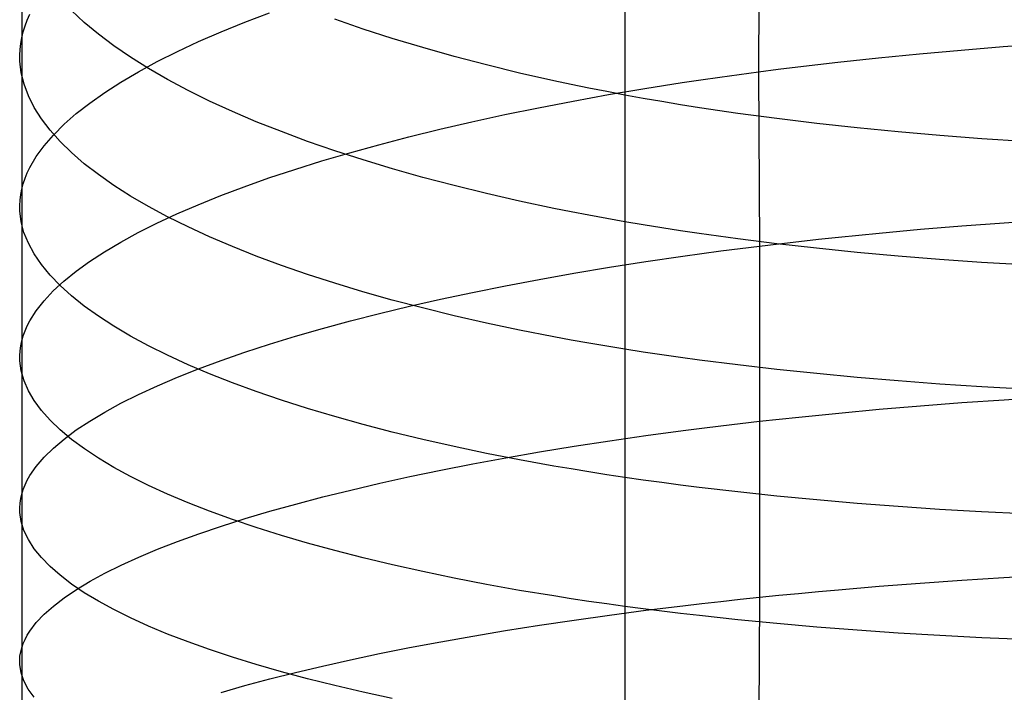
# Model space of a CAD drawing. Extents: x -383 to 1849, y -1185 to -529.
# Tile 554 of 656: x 397 to 408, y -997 to -990. Entities that reach past the tile are written whole.
import ezdxf

# ---------------------------------------------------------------- set-up
doc = ezdxf.new("R2010")
doc.units = 0
doc.layers.add('PREDEFINITO', color=7, linetype='CONTINUOUS')

msp = doc.modelspace()

# ---------------------------------------------------------------- linework, layer by layer
at = {"layer": 'PREDEFINITO'}
for p, q in [((397.029, -988.29, 660.034), (397.028, -989.971, 660.573)), ((405.271, -988.41, 673.182), (405.261, -990.352, 673.714)), ((403.768, -989.134, 645.932), (403.769, -990.54, 646.46)), ((397.09, -989.775, 661.274), (397.119, -989.709, 661.507)), ((397.727, -989.8, 654.948), (397.585, -989.668, 655.4)), ((399.52, -989.797, 668.17), (399.797, -989.691, 668.563)), ((397.045, -989.905, 660.807), (397.065, -989.84, 661.041)), ((397.065, -989.84, 661.041), (397.09, -989.775, 661.274)), ((397.885, -989.931, 654.501), (397.727, -989.8, 654.948)), ((399.256, -989.905, 667.768), (399.52, -989.797, 668.17)), ((400.842, -989.874, 649.116), (400.526, -989.764, 649.475)), ((397.028, -989.971, 660.573), (397.045, -989.905, 660.807)), ((398.057, -990.061, 654.059), (397.885, -989.931, 654.501)), ((399.005, -990.014, 667.359), (399.256, -989.905, 667.768)), ((401.169, -989.98, 648.767), (400.842, -989.874, 649.116)), ((397.009, -990.101, 660.104), (397.017, -990.036, 660.338)), ((397.017, -990.036, 660.338), (397.028, -989.971, 660.573)), ((397.028, -989.971, 660.573), (397.028, -993.361, 661.554)), ((398.243, -990.189, 653.621), (398.057, -990.061, 654.059)), ((398.767, -990.126, 666.943), (399.005, -990.014, 667.359)), ((401.509, -990.082, 648.43), (401.169, -989.98, 648.767)), ((407.996, -990.071, 674.705), (408.472, -990.036, 674.817)), ((397.006, -990.166, 659.869), (397.009, -990.101, 660.104)), ((397.007, -990.232, 659.634), (397.006, -990.166, 659.869)), ((398.543, -990.238, 666.519), (398.767, -990.126, 666.943)), ((401.859, -990.181, 648.103), (401.509, -990.082, 648.43)), ((406.601, -990.196, 674.278), (407.06, -990.151, 674.435)), ((407.06, -990.151, 674.435), (407.526, -990.109, 674.577)), ((407.526, -990.109, 674.577), (407.996, -990.071, 674.705)), ((397.022, -990.362, 659.164), (397.007, -990.232, 659.634)), ((398.444, -990.314, 653.189), (398.243, -990.189, 653.621)), ((398.333, -990.352, 666.09), (398.543, -990.238, 666.519)), ((402.22, -990.275, 647.788), (401.859, -990.181, 648.103)), ((402.592, -990.366, 647.485), (402.22, -990.275, 647.788)), ((405.7, -990.296, 673.917), (405.923, -990.27, 674.013)), ((405.923, -990.27, 674.013), (406.147, -990.244, 674.105)), ((406.147, -990.244, 674.105), (406.601, -990.196, 674.278)), ((397.054, -990.492, 658.695), (397.022, -990.362, 659.164)), ((398.137, -990.467, 665.654), (398.333, -990.352, 666.09)), ((398.658, -990.438, 652.763), (398.444, -990.314, 653.189)), ((402.974, -990.453, 647.195), (402.592, -990.366, 647.485)), ((404.83, -990.411, 673.495), (405.045, -990.381, 673.606)), ((405.045, -990.381, 673.606), (405.261, -990.352, 673.714)), ((405.261, -990.352, 673.714), (405.48, -990.324, 673.817)), ((405.261, -990.352, 673.714), (405.272, -992.3, 674.215)), ((405.48, -990.324, 673.817), (405.7, -990.296, 673.917)), ((397.103, -990.621, 658.227), (397.054, -990.492, 658.695)), ((397.956, -990.584, 665.213), (398.137, -990.467, 665.654)), ((398.886, -990.56, 652.344), (398.658, -990.438, 652.763)), ((403.169, -990.494, 647.054), (402.974, -990.453, 647.195)), ((403.366, -990.535, 646.917), (403.169, -990.494, 647.054)), ((403.992, -990.539, 673.014), (404.407, -990.473, 673.262)), ((404.407, -990.473, 673.262), (404.617, -990.441, 673.38)), ((404.617, -990.441, 673.38), (404.83, -990.411, 673.495)), ((397.789, -990.701, 664.767), (397.956, -990.584, 665.213)), ((399.127, -990.679, 651.931), (398.886, -990.56, 652.344)), ((403.19, -990.679, 672.477), (403.586, -990.607, 672.752)), ((403.566, -990.574, 646.784), (403.366, -990.535, 646.917)), ((403.769, -990.612, 646.653), (403.566, -990.574, 646.784)), ((403.586, -990.607, 672.752), (403.992, -990.539, 673.014)), ((403.769, -990.54, 646.46), (403.768, -991.957, 646.96)), ((403.973, -990.649, 646.527), (403.769, -990.612, 646.653)), ((397.167, -990.75, 657.759), (397.103, -990.621, 658.227)), ((397.638, -990.82, 664.316), (397.789, -990.701, 664.767)), ((399.382, -990.796, 651.526), (399.127, -990.679, 651.931)), ((402.802, -990.754, 672.189), (403.19, -990.679, 672.477)), ((404.18, -990.685, 646.404), (403.973, -990.649, 646.527)), ((404.39, -990.72, 646.284), (404.18, -990.685, 646.404)), ((404.601, -990.754, 646.168), (404.39, -990.72, 646.284)), ((397.248, -990.878, 657.294), (397.167, -990.75, 657.759)), ((397.502, -990.939, 663.861), (397.638, -990.82, 664.316)), ((399.649, -990.91, 651.129), (399.382, -990.796, 651.526)), ((402.057, -990.911, 671.574), (402.425, -990.831, 671.888)), ((402.425, -990.831, 671.888), (402.802, -990.754, 672.189)), ((405.031, -990.817, 645.946), (404.601, -990.754, 646.168)), ((405.468, -990.876, 645.738), (405.031, -990.817, 645.946)), ((397.345, -991.005, 656.83), (397.248, -990.878, 657.294)), ((397.382, -991.059, 663.402), (397.502, -990.939, 663.861)), ((399.929, -991.021, 650.74), (399.649, -990.91, 651.129)), ((401.7, -990.994, 671.25), (402.057, -990.911, 671.574)), ((405.913, -990.931, 645.544), (405.468, -990.876, 645.738)), ((406.365, -990.98, 645.365), (405.913, -990.931, 645.544)), ((397.457, -991.131, 656.37), (397.345, -991.005, 656.83)), ((400.221, -991.13, 650.36), (399.929, -991.021, 650.74)), ((401.354, -991.079, 670.913), (401.7, -990.994, 671.25)), ((406.823, -991.025, 645.199), (406.365, -990.98, 645.365)), ((407.287, -991.066, 645.048), (406.823, -991.025, 645.199)), ((397.278, -991.179, 662.94), (397.382, -991.059, 663.402)), ((397.585, -991.256, 655.912), (397.457, -991.131, 656.37)), ((400.526, -991.236, 649.989), (400.221, -991.13, 650.36)), ((401.018, -991.167, 670.566), (401.354, -991.079, 670.913)), ((407.756, -991.101, 644.911), (407.287, -991.066, 645.048)), ((408.23, -991.132, 644.788), (407.756, -991.101, 644.911)), ((397.19, -991.3, 662.476), (397.278, -991.179, 662.94)), ((397.727, -991.38, 655.459), (397.585, -991.256, 655.912)), ((400.381, -991.349, 669.841), (400.694, -991.257, 670.209)), ((400.842, -991.338, 649.628), (400.526, -991.236, 649.989)), ((400.694, -991.257, 670.209), (401.018, -991.167, 670.566)), ((397.119, -991.421, 662.009), (397.19, -991.3, 662.476)), ((397.885, -991.502, 655.009), (397.727, -991.38, 655.459)), ((400.08, -991.443, 669.464), (400.381, -991.349, 669.841)), ((401.17, -991.437, 649.278), (400.842, -991.338, 649.628)), ((397.065, -991.543, 661.54), (397.09, -991.482, 661.774)), ((397.09, -991.482, 661.774), (397.119, -991.421, 662.009)), ((399.791, -991.539, 669.078), (400.08, -991.443, 669.464)), ((401.509, -991.533, 648.938), (401.17, -991.437, 649.278)), ((397.028, -991.664, 661.069), (397.044, -991.603, 661.305)), ((397.044, -991.603, 661.305), (397.065, -991.543, 661.54)), ((398.057, -991.623, 654.564), (397.885, -991.502, 655.009)), ((399.515, -991.637, 668.683), (399.791, -991.539, 669.078)), ((401.859, -991.625, 648.609), (401.509, -991.533, 648.938)), ((397.016, -991.725, 660.834), (397.028, -991.664, 661.069)), ((398.243, -991.742, 654.124), (398.057, -991.623, 654.564)), ((399.251, -991.737, 668.28), (399.515, -991.637, 668.683)), ((402.22, -991.714, 648.292), (401.859, -991.625, 648.609)), ((402.592, -991.798, 647.988), (402.22, -991.714, 648.292)), ((397.005, -991.846, 660.362), (397.009, -991.786, 660.598)), ((397.009, -991.786, 660.598), (397.016, -991.725, 660.834)), ((398.444, -991.859, 653.69), (398.243, -991.742, 654.124)), ((399, -991.838, 667.869), (399.251, -991.737, 668.28)), ((402.974, -991.879, 647.695), (402.592, -991.798, 647.988)), ((397.007, -991.907, 660.126), (397.005, -991.846, 660.362)), ((397.022, -992.028, 659.653), (397.007, -991.907, 660.126)), ((398.658, -991.974, 653.262), (398.444, -991.859, 653.69)), ((398.763, -991.94, 667.451), (399, -991.838, 667.869)), ((403.169, -991.918, 647.554), (402.974, -991.879, 647.695)), ((403.366, -991.956, 647.416), (403.169, -991.918, 647.554)), ((397.053, -992.148, 659.182), (397.022, -992.028, 659.653)), ((398.33, -992.15, 666.595), (398.539, -992.044, 667.026)), ((398.539, -992.044, 667.026), (398.763, -991.94, 667.451)), ((398.886, -992.087, 652.84), (398.658, -991.974, 653.262)), ((403.566, -991.993, 647.282), (403.366, -991.956, 647.416)), ((403.768, -992.028, 647.151), (403.566, -991.993, 647.282)), ((403.768, -991.957, 646.96), (403.768, -993.382, 647.432)), ((403.973, -992.063, 647.023), (403.768, -992.028, 647.151)), ((407.535, -992.075, 675.085), (408.006, -992.039, 675.213)), ((408.006, -992.039, 675.213), (408.481, -992.007, 675.326)), ((397.102, -992.269, 658.711), (397.053, -992.148, 659.182)), ((398.134, -992.256, 666.158), (398.33, -992.15, 666.595)), ((399.127, -992.199, 652.425), (398.886, -992.087, 652.84)), ((404.18, -992.096, 646.899), (403.973, -992.063, 647.023)), ((404.389, -992.129, 646.779), (404.18, -992.096, 646.899)), ((404.6, -992.16, 646.662), (404.389, -992.129, 646.779)), ((406.157, -992.201, 674.609), (406.611, -992.155, 674.783)), ((406.611, -992.155, 674.783), (407.07, -992.113, 674.942)), ((407.07, -992.113, 674.942), (407.535, -992.075, 675.085)), ((397.953, -992.364, 665.715), (398.134, -992.256, 666.158)), ((399.382, -992.307, 652.018), (399.127, -992.199, 652.425)), ((405.03, -992.219, 646.439), (404.6, -992.16, 646.662)), ((405.467, -992.274, 646.23), (405.03, -992.219, 646.439)), ((405.49, -992.274, 674.32), (405.711, -992.249, 674.42)), ((405.711, -992.249, 674.42), (405.933, -992.224, 674.517)), ((405.933, -992.224, 674.517), (406.157, -992.201, 674.609)), ((397.167, -992.388, 658.241), (397.102, -992.269, 658.711)), ((397.787, -992.472, 665.267), (397.953, -992.364, 665.715)), ((399.649, -992.414, 651.618), (399.382, -992.307, 652.018)), ((404.628, -992.384, 673.88), (404.84, -992.355, 673.996)), ((404.84, -992.355, 673.996), (405.055, -992.327, 674.107)), ((405.055, -992.327, 674.107), (405.272, -992.3, 674.215)), ((405.272, -992.3, 674.215), (405.49, -992.274, 674.32)), ((405.272, -992.3, 674.215), (405.273, -994.26, 674.675)), ((405.911, -992.325, 646.035), (405.467, -992.274, 646.23)), ((406.363, -992.371, 645.854), (405.911, -992.325, 646.035)), ((406.821, -992.413, 645.688), (406.363, -992.371, 645.854)), ((397.248, -992.507, 657.773), (397.167, -992.388, 658.241)), ((397.636, -992.582, 664.814), (397.787, -992.472, 665.267)), ((399.929, -992.517, 651.227), (399.649, -992.414, 651.618)), ((403.596, -992.537, 673.248), (404.002, -992.474, 673.511)), ((404.002, -992.474, 673.511), (404.417, -992.413, 673.761)), ((404.417, -992.413, 673.761), (404.628, -992.384, 673.88)), ((407.284, -992.45, 645.536), (406.821, -992.413, 645.688)), ((407.753, -992.483, 645.398), (407.284, -992.45, 645.536)), ((408.227, -992.512, 645.274), (407.753, -992.483, 645.398)), ((397.344, -992.625, 657.308), (397.248, -992.507, 657.773)), ((397.5, -992.692, 664.358), (397.636, -992.582, 664.814)), ((400.221, -992.618, 650.845), (399.929, -992.517, 651.227)), ((403.199, -992.604, 672.971), (403.596, -992.537, 673.248)), ((397.457, -992.741, 656.845), (397.344, -992.625, 657.308)), ((397.381, -992.802, 663.897), (397.5, -992.692, 664.358)), ((400.525, -992.717, 650.473), (400.221, -992.618, 650.845)), ((402.434, -992.744, 672.377), (402.812, -992.673, 672.68)), ((402.812, -992.673, 672.68), (403.199, -992.604, 672.971)), ((397.277, -992.913, 663.433), (397.381, -992.802, 663.897)), ((397.584, -992.857, 656.386), (397.457, -992.741, 656.845)), ((400.841, -992.812, 650.11), (400.525, -992.717, 650.473)), ((401.169, -992.904, 649.758), (400.841, -992.812, 650.11)), ((402.066, -992.818, 672.062), (402.434, -992.744, 672.377)), ((397.189, -993.025, 662.967), (397.277, -992.913, 663.433)), ((397.727, -992.972, 655.93), (397.584, -992.857, 656.386)), ((401.508, -992.993, 649.416), (401.169, -992.904, 649.758)), ((401.362, -992.974, 671.396), (401.709, -992.895, 671.735)), ((401.709, -992.895, 671.735), (402.066, -992.818, 672.062)), ((397.119, -993.137, 662.497), (397.189, -993.025, 662.967)), ((397.884, -993.085, 655.479), (397.727, -992.972, 655.93)), ((401.026, -993.055, 671.047), (401.362, -992.974, 671.396)), ((401.859, -993.079, 649.086), (401.508, -992.993, 649.416)), ((397.089, -993.193, 662.262), (397.119, -993.137, 662.497)), ((398.057, -993.197, 655.032), (397.884, -993.085, 655.479)), ((400.388, -993.222, 670.317), (400.701, -993.138, 670.687)), ((400.701, -993.138, 670.687), (401.026, -993.055, 671.047)), ((402.22, -993.161, 648.767), (401.859, -993.079, 649.086)), ((397.044, -993.305, 661.79), (397.065, -993.249, 662.026)), ((397.065, -993.249, 662.026), (397.089, -993.193, 662.262)), ((398.243, -993.307, 654.59), (398.057, -993.197, 655.032)), ((400.087, -993.309, 669.938), (400.388, -993.222, 670.317)), ((402.592, -993.24, 648.461), (402.22, -993.161, 648.767)), ((402.974, -993.315, 648.167), (402.592, -993.24, 648.461)), ((397.016, -993.417, 661.317), (397.028, -993.361, 661.554)), ((397.028, -993.361, 661.554), (397.044, -993.305, 661.79)), ((397.028, -993.361, 661.554), (397.028, -995.073, 661.982)), ((398.444, -993.415, 654.154), (398.243, -993.307, 654.59)), ((399.798, -993.398, 669.549), (400.087, -993.309, 669.938)), ((403.169, -993.351, 648.026), (402.974, -993.315, 648.167)), ((403.366, -993.386, 647.887), (403.169, -993.351, 648.026)), ((397.006, -993.529, 660.843), (397.009, -993.473, 661.08)), ((397.009, -993.473, 661.08), (397.016, -993.417, 661.317)), ((398.658, -993.522, 653.724), (398.444, -993.415, 654.154)), ((399.521, -993.488, 669.152), (399.798, -993.398, 669.549)), ((403.566, -993.42, 647.752), (403.366, -993.386, 647.887)), ((403.768, -993.453, 647.62), (403.566, -993.42, 647.752)), ((403.768, -993.382, 647.432), (403.768, -994.818, 647.874)), ((403.973, -993.485, 647.492), (403.768, -993.453, 647.62)), ((397.007, -993.585, 660.605), (397.006, -993.529, 660.843)), ((397.022, -993.697, 660.131), (397.007, -993.585, 660.605)), ((398.886, -993.627, 653.3), (398.658, -993.522, 653.724)), ((399.005, -993.673, 668.333), (399.257, -993.58, 668.746)), ((399.257, -993.58, 668.746), (399.521, -993.488, 669.152)), ((404.18, -993.516, 647.368), (403.973, -993.485, 647.492)), ((404.39, -993.546, 647.247), (404.18, -993.516, 647.368)), ((404.601, -993.575, 647.129), (404.39, -993.546, 647.247)), ((405.031, -993.63, 646.905), (404.601, -993.575, 647.129)), ((397.054, -993.808, 659.657), (397.022, -993.697, 660.131)), ((398.768, -993.767, 667.912), (399.005, -993.673, 668.333)), ((399.127, -993.73, 652.884), (398.886, -993.627, 653.3)), ((405.468, -993.681, 646.695), (405.031, -993.63, 646.905)), ((405.913, -993.727, 646.499), (405.468, -993.681, 646.695)), ((398.544, -993.863, 667.485), (398.768, -993.767, 667.912)), ((399.382, -993.83, 652.475), (399.127, -993.73, 652.884)), ((406.365, -993.77, 646.318), (405.913, -993.727, 646.499)), ((406.823, -993.808, 646.151), (406.365, -993.77, 646.318)), ((397.103, -993.919, 659.183), (397.054, -993.808, 659.657)), ((398.333, -993.96, 667.051), (398.544, -993.863, 667.485)), ((399.649, -993.928, 652.074), (399.382, -993.83, 652.475)), ((407.287, -993.843, 645.998), (406.823, -993.808, 646.151)), ((407.756, -993.873, 645.86), (407.287, -993.843, 645.998)), ((408.23, -993.899, 645.736), (407.756, -993.873, 645.86)), ((397.168, -994.029, 658.711), (397.103, -993.919, 659.183)), ((398.137, -994.058, 666.611), (398.333, -993.96, 667.051)), ((399.929, -994.024, 651.682), (399.649, -993.928, 652.074)), ((400.221, -994.118, 651.298), (399.929, -994.024, 651.682)), ((407.535, -994.051, 675.551), (408.005, -994.018, 675.68)), ((408.005, -994.018, 675.68), (408.48, -993.987, 675.794)), ((397.248, -994.138, 658.241), (397.168, -994.029, 658.711)), ((397.956, -994.157, 666.166), (398.137, -994.058, 666.611)), ((400.526, -994.208, 650.924), (400.221, -994.118, 651.298)), ((406.158, -994.168, 675.072), (406.611, -994.126, 675.247)), ((406.611, -994.126, 675.247), (407.07, -994.087, 675.407)), ((407.07, -994.087, 675.407), (407.535, -994.051, 675.551)), ((397.345, -994.247, 657.773), (397.248, -994.138, 658.241)), ((397.789, -994.257, 665.715), (397.956, -994.157, 666.166)), ((400.842, -994.296, 650.56), (400.526, -994.208, 650.924)), ((405.273, -994.26, 674.675), (405.492, -994.236, 674.78)), ((405.492, -994.236, 674.78), (405.712, -994.212, 674.881)), ((405.712, -994.212, 674.881), (405.934, -994.19, 674.979)), ((405.934, -994.19, 674.979), (406.158, -994.168, 675.072)), ((397.457, -994.355, 657.308), (397.345, -994.247, 657.773)), ((397.585, -994.462, 656.846), (397.457, -994.355, 657.308)), ((397.638, -994.357, 665.26), (397.789, -994.257, 665.715)), ((401.169, -994.382, 650.206), (400.842, -994.296, 650.56)), ((404.419, -994.364, 674.218), (404.629, -994.337, 674.338)), ((404.629, -994.337, 674.338), (404.842, -994.31, 674.454)), ((404.842, -994.31, 674.454), (405.057, -994.285, 674.567)), ((405.057, -994.285, 674.567), (405.273, -994.26, 674.675)), ((405.273, -994.26, 674.675), (405.271, -996.227, 675.094)), ((397.382, -994.56, 664.338), (397.502, -994.458, 664.801)), ((397.502, -994.458, 664.801), (397.638, -994.357, 665.26)), ((397.728, -994.567, 656.388), (397.585, -994.462, 656.846)), ((401.509, -994.464, 649.864), (401.169, -994.382, 650.206)), ((401.859, -994.543, 649.532), (401.509, -994.464, 649.864)), ((403.599, -994.478, 673.702), (404.004, -994.42, 673.967)), ((404.004, -994.42, 673.967), (404.419, -994.364, 674.218)), ((397.278, -994.662, 663.871), (397.382, -994.56, 664.338)), ((397.885, -994.672, 655.934), (397.728, -994.567, 656.388)), ((402.22, -994.619, 649.212), (401.859, -994.543, 649.532)), ((402.815, -994.602, 673.132), (403.202, -994.539, 673.423)), ((403.202, -994.539, 673.423), (403.599, -994.478, 673.702)), ((397.19, -994.764, 663.402), (397.278, -994.662, 663.871)), ((398.057, -994.775, 655.484), (397.885, -994.672, 655.934)), ((402.069, -994.736, 672.51), (402.437, -994.668, 672.827)), ((402.592, -994.691, 648.905), (402.22, -994.619, 649.212)), ((402.437, -994.668, 672.827), (402.815, -994.602, 673.132)), ((397.119, -994.867, 662.931), (397.19, -994.764, 663.402)), ((398.244, -994.876, 655.04), (398.057, -994.775, 655.484)), ((401.712, -994.806, 672.181), (402.069, -994.736, 672.51)), ((402.974, -994.76, 648.61), (402.592, -994.691, 648.905)), ((403.169, -994.793, 648.467), (402.974, -994.76, 648.61)), ((403.366, -994.826, 648.328), (403.169, -994.793, 648.467)), ((397.09, -994.918, 662.694), (397.119, -994.867, 662.931)), ((398.444, -994.976, 654.602), (398.244, -994.876, 655.04)), ((401.029, -994.952, 671.49), (401.365, -994.878, 671.841)), ((401.365, -994.878, 671.841), (401.712, -994.806, 672.181)), ((403.566, -994.857, 648.193), (403.366, -994.826, 648.328)), ((403.768, -994.887, 648.061), (403.566, -994.857, 648.193)), ((403.768, -994.818, 647.874), (403.769, -996.261, 648.29)), ((403.973, -994.917, 647.932), (403.768, -994.887, 648.061)), ((397.044, -995.021, 662.22), (397.065, -994.97, 662.457)), ((397.065, -994.97, 662.457), (397.09, -994.918, 662.694)), ((398.658, -995.075, 654.169), (398.444, -994.976, 654.602)), ((400.704, -995.028, 671.129), (401.029, -994.952, 671.49)), ((404.18, -994.945, 647.807), (403.973, -994.917, 647.932)), ((404.389, -994.973, 647.685), (404.18, -994.945, 647.807)), ((404.6, -995, 647.567), (404.389, -994.973, 647.685)), ((405.03, -995.05, 647.342), (404.6, -995, 647.567)), ((397.009, -995.175, 661.506), (397.016, -995.124, 661.744)), ((397.016, -995.124, 661.744), (397.028, -995.073, 661.982)), ((397.028, -995.073, 661.982), (397.044, -995.021, 662.22)), ((397.028, -995.073, 661.982), (397.028, -998.516, 662.761)), ((398.886, -995.171, 653.743), (398.658, -995.075, 654.169)), ((400.09, -995.185, 670.376), (400.391, -995.106, 670.757)), ((400.391, -995.106, 670.757), (400.704, -995.028, 671.129)), ((405.467, -995.097, 647.131), (405.03, -995.05, 647.342)), ((405.912, -995.139, 646.934), (405.467, -995.097, 647.131)), ((397.005, -995.227, 661.268), (397.009, -995.175, 661.506)), ((397.006, -995.278, 661.03), (397.005, -995.227, 661.268)), ((399.128, -995.266, 653.324), (398.886, -995.171, 653.743)), ((399.8, -995.266, 669.985), (400.09, -995.185, 670.376)), ((406.363, -995.178, 646.752), (405.912, -995.139, 646.934)), ((406.821, -995.214, 646.584), (406.363, -995.178, 646.752)), ((407.285, -995.245, 646.431), (406.821, -995.214, 646.584)), ((397.022, -995.38, 660.553), (397.006, -995.278, 661.03)), ((399.382, -995.358, 652.913), (399.128, -995.266, 653.324)), ((399.523, -995.348, 669.586), (399.8, -995.266, 669.985)), ((407.753, -995.273, 646.292), (407.285, -995.245, 646.431)), ((408.227, -995.296, 646.167), (407.753, -995.273, 646.292)), ((397.053, -995.482, 660.077), (397.022, -995.38, 660.553)), ((399.008, -995.517, 668.764), (399.259, -995.432, 669.179)), ((399.259, -995.432, 669.179), (399.523, -995.348, 669.586)), ((399.649, -995.449, 652.51), (399.382, -995.358, 652.913)), ((399.929, -995.537, 652.115), (399.649, -995.449, 652.51)), ((397.102, -995.583, 659.602), (397.053, -995.482, 660.077)), ((398.77, -995.604, 668.341), (399.008, -995.517, 668.764)), ((400.221, -995.623, 651.73), (399.929, -995.537, 652.115)), ((397.167, -995.684, 659.128), (397.102, -995.583, 659.602)), ((398.546, -995.691, 667.912), (398.77, -995.604, 668.341)), ((400.526, -995.706, 651.353), (400.221, -995.623, 651.73)), ((397.247, -995.784, 658.656), (397.167, -995.684, 659.128)), ((397.344, -995.884, 658.186), (397.247, -995.784, 658.656)), ((398.139, -995.869, 667.035), (398.335, -995.779, 667.476)), ((398.335, -995.779, 667.476), (398.546, -995.691, 667.912)), ((400.842, -995.787, 650.987), (400.526, -995.706, 651.353)), ((397.456, -995.982, 657.719), (397.344, -995.884, 658.186)), ((397.958, -995.959, 666.587), (398.139, -995.869, 667.035)), ((401.17, -995.866, 650.631), (400.842, -995.787, 650.987)), ((401.509, -995.941, 650.287), (401.17, -995.866, 650.631)), ((397.584, -996.08, 657.256), (397.456, -995.982, 657.719)), ((397.791, -996.049, 666.135), (397.958, -995.959, 666.587)), ((401.859, -996.014, 649.953), (401.509, -995.941, 650.287)), ((407.533, -996.035, 675.974), (408.003, -996.005, 676.103)), ((408.003, -996.005, 676.103), (408.478, -995.977, 676.218)), ((397.727, -996.176, 656.796), (397.584, -996.08, 657.256)), ((397.639, -996.141, 665.678), (397.791, -996.049, 666.135)), ((402.22, -996.083, 649.632), (401.859, -996.014, 649.953)), ((402.592, -996.15, 649.322), (402.22, -996.083, 649.632)), ((406.156, -996.143, 675.492), (406.609, -996.104, 675.668)), ((406.609, -996.104, 675.668), (407.069, -996.069, 675.829)), ((407.069, -996.069, 675.829), (407.533, -996.035, 675.974)), ((397.503, -996.233, 665.217), (397.639, -996.141, 665.678)), ((397.884, -996.271, 656.34), (397.727, -996.176, 656.796)), ((402.974, -996.213, 649.026), (402.592, -996.15, 649.322)), ((403.169, -996.244, 648.883), (402.974, -996.213, 649.026)), ((405.055, -996.25, 674.985), (405.271, -996.227, 675.094)), ((405.271, -996.227, 675.094), (405.261, -998.204, 675.47)), ((405.271, -996.227, 675.094), (405.49, -996.205, 675.2)), ((405.49, -996.205, 675.2), (405.71, -996.184, 675.301)), ((405.71, -996.184, 675.301), (405.932, -996.163, 675.399)), ((405.932, -996.163, 675.399), (406.156, -996.143, 675.492)), ((397.278, -996.418, 664.283), (397.383, -996.325, 664.752)), ((397.383, -996.325, 664.752), (397.503, -996.233, 665.217)), ((398.056, -996.365, 655.889), (397.884, -996.271, 656.34)), ((403.366, -996.273, 648.743), (403.169, -996.244, 648.883)), ((403.566, -996.302, 648.607), (403.366, -996.273, 648.743)), ((403.769, -996.33, 648.474), (403.566, -996.302, 648.607)), ((403.769, -996.261, 648.29), (403.768, -997.712, 648.675)), ((403.973, -996.357, 648.345), (403.769, -996.33, 648.474)), ((404.003, -996.373, 674.383), (404.417, -996.322, 674.635)), ((404.417, -996.322, 674.635), (404.628, -996.297, 674.755)), ((404.628, -996.297, 674.755), (404.84, -996.273, 674.872)), ((404.84, -996.273, 674.872), (405.055, -996.25, 674.985)), ((397.19, -996.511, 663.812), (397.278, -996.418, 664.283)), ((398.243, -996.458, 655.443), (398.056, -996.365, 655.889)), ((403.2, -996.482, 673.837), (403.597, -996.426, 674.117)), ((403.597, -996.426, 674.117), (404.003, -996.373, 674.383)), ((404.18, -996.383, 648.219), (403.973, -996.357, 648.345)), ((404.39, -996.408, 648.097), (404.18, -996.383, 648.219)), ((404.601, -996.432, 647.978), (404.39, -996.408, 648.097)), ((405.031, -996.478, 647.752), (404.601, -996.432, 647.978)), ((397.119, -996.605, 663.339), (397.19, -996.511, 663.812)), ((398.443, -996.549, 655.003), (398.243, -996.458, 655.443)), ((398.658, -996.639, 654.57), (398.443, -996.549, 655.003)), ((402.435, -996.599, 673.239), (402.813, -996.539, 673.544)), ((402.813, -996.539, 673.544), (403.2, -996.482, 673.837)), ((405.468, -996.521, 647.54), (405.031, -996.478, 647.752)), ((405.913, -996.56, 647.342), (405.468, -996.521, 647.54)), ((397.065, -996.698, 662.863), (397.09, -996.651, 663.101)), ((397.09, -996.651, 663.101), (397.119, -996.605, 663.339)), ((398.886, -996.727, 654.142), (398.658, -996.639, 654.57)), ((401.71, -996.724, 672.591), (402.068, -996.661, 672.921)), ((402.068, -996.661, 672.921), (402.435, -996.599, 673.239)), ((406.365, -996.595, 647.159), (405.913, -996.56, 647.342)), ((406.823, -996.627, 646.991), (406.365, -996.595, 647.159)), ((407.287, -996.655, 646.837), (406.823, -996.627, 646.991)), ((407.756, -996.68, 646.697), (407.287, -996.655, 646.837)), ((397.028, -996.791, 662.387), (397.044, -996.745, 662.625)), ((397.044, -996.745, 662.625), (397.065, -996.698, 662.863)), ((399.127, -996.813, 653.722), (398.886, -996.727, 654.142)), ((401.363, -996.79, 672.249), (401.71, -996.724, 672.591)), ((408.23, -996.701, 646.572), (407.756, -996.68, 646.697)), ((397.005, -996.931, 661.669), (397.008, -996.885, 661.909)), ((397.008, -996.885, 661.909), (397.016, -996.838, 662.148)), ((397.016, -996.838, 662.148), (397.028, -996.791, 662.387)), ((399.382, -996.897, 653.31), (399.127, -996.813, 653.722)), ((400.703, -996.925, 671.534), (401.027, -996.857, 671.897)), ((401.027, -996.857, 671.897), (401.363, -996.79, 672.249)), ((397.006, -996.978, 661.43), (397.005, -996.931, 661.669)), ((397.021, -997.071, 660.952), (397.006, -996.978, 661.43)), ((399.649, -996.98, 652.905), (399.382, -996.897, 653.31)), ((399.929, -997.06, 652.509), (399.649, -996.98, 652.905)), ((400.088, -997.068, 670.778), (400.39, -996.996, 671.161)), ((400.39, -996.996, 671.161), (400.703, -996.925, 671.534)), ((397.053, -997.163, 660.474), (397.021, -997.071, 660.952)), ((399.799, -997.141, 670.387), (400.088, -997.068, 670.778)), ((400.221, -997.138, 652.123), (399.929, -997.06, 652.509)), ((397.101, -997.255, 659.996), (397.053, -997.163, 660.474)), ((399.258, -997.291, 669.577), (399.522, -997.215, 669.986)), ((399.522, -997.215, 669.986), (399.799, -997.141, 670.387)), ((400.525, -997.214, 651.745), (400.221, -997.138, 652.123)), ((400.842, -997.288, 651.378), (400.525, -997.214, 651.745)), ((397.166, -997.346, 659.521), (397.101, -997.255, 659.996)), ((401.169, -997.359, 651.021), (400.842, -997.288, 651.378))]:
    msp.add_line(p, q, dxfattribs=at)

doc.saveas('drawing.dxf')
